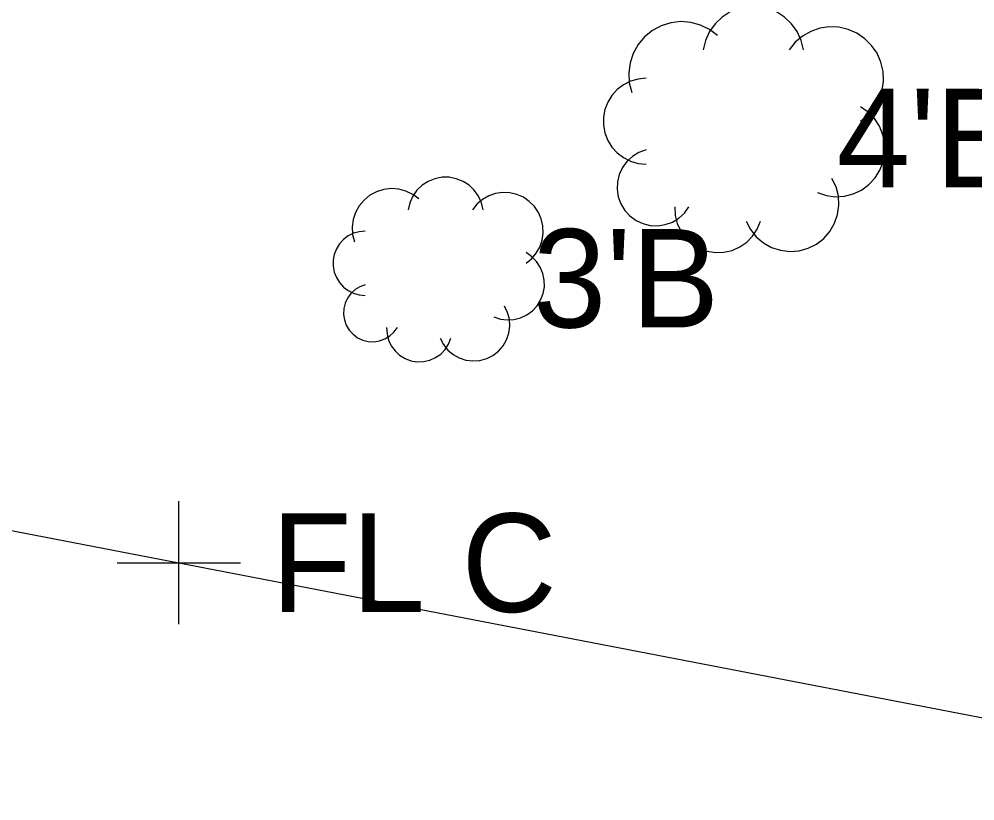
# Model space of a CAD drawing. Extents: x 1363693 to 1365209, y 422201 to 424153.
# Drawn here: x 1364136.52 to 1364152.05, y 423063 to 423075.7 of the extents above; entities that cross this region are included whole.
import ezdxf

# ---------------------------------------------------------------- set-up
doc = ezdxf.new("R2010")
doc.units = 0
for name, color, linetype in [('RD_X_Fence', 7, 'Continuous'), ('SV_X_Shot_Marker', 7, 'Continuous'), ('VG_X_Cells', 7, 'Continuous'), ('VG_X_Text', 7, 'Continuous')]:
    doc.layers.add(name, color=color, linetype=linetype)

msp = doc.modelspace()

# ---------------------------------------------------------------- linework, layer by layer
at = {"layer": 'RD_X_Fence'}
for p, q in [((1364104.502, 423073.553), (1364139.117, 423066.868)), ((1364139.117, 423066.868), (1364160.121, 423062.812))]:
    msp.add_line(p, q, dxfattribs=at)
at = {"layer": 'SV_X_Shot_Marker'}
for p, q in [((1364139.117, 423065.868), (1364139.117, 423067.868)), ((1364138.117, 423066.868), (1364140.117, 423066.868))]:
    msp.add_line(p, q, dxfattribs=at)
at = {"layer": 'VG_X_Cells'}
for points in [[(1364149.261, 423075.203), (1364149.224, 423075.355), (1364149.159, 423075.497), (1364149.069, 423075.624), (1364148.956, 423075.732), (1364148.824, 423075.817), (1364148.679, 423075.875), (1364148.526, 423075.904), (1364148.37, 423075.904), (1364148.216, 423075.875), (1364148.072, 423075.817), (1364147.94, 423075.732), (1364147.827, 423075.624), (1364147.737, 423075.497), (1364147.672, 423075.355), (1364147.635, 423075.203)], [(1364147.867, 423075.435), (1364147.737, 423075.533), (1364147.59, 423075.605), (1364147.433, 423075.647), (1364147.27, 423075.66), (1364147.108, 423075.641), (1364146.952, 423075.592), (1364146.808, 423075.515), (1364146.682, 423075.412), (1364146.577, 423075.287), (1364146.497, 423075.144), (1364146.446, 423074.989), (1364146.424, 423074.828), (1364146.434, 423074.665), (1364146.474, 423074.506)], [(1364150.19, 423074.042), (1364150.31, 423074.14), (1364150.411, 423074.259), (1364150.488, 423074.394), (1364150.539, 423074.541), (1364150.561, 423074.695), (1364150.555, 423074.85), (1364150.52, 423075.002), (1364150.457, 423075.145), (1364150.37, 423075.273), (1364150.26, 423075.383), (1364150.131, 423075.471), (1364149.989, 423075.533), (1364149.837, 423075.568), (1364149.681, 423075.575), (1364149.527, 423075.552), (1364149.38, 423075.502), (1364149.245, 423075.425), (1364149.126, 423075.324), (1364149.028, 423075.203)], [(1364146.706, 423074.739), (1364146.578, 423074.727), (1364146.455, 423074.692), (1364146.34, 423074.634), (1364146.237, 423074.557), (1364146.15, 423074.462), (1364146.083, 423074.353), (1364146.036, 423074.233), (1364146.013, 423074.106), (1364146.013, 423073.978), (1364146.036, 423073.851), (1364146.083, 423073.731), (1364146.15, 423073.622), (1364146.237, 423073.527), (1364146.34, 423073.45), (1364146.455, 423073.392), (1364146.578, 423073.357), (1364146.706, 423073.345)], [(1364149.493, 423072.881), (1364149.634, 423072.834), (1364149.781, 423072.815), (1364149.929, 423072.824), (1364150.072, 423072.861), (1364150.206, 423072.924), (1364150.326, 423073.011), (1364150.427, 423073.12), (1364150.505, 423073.245), (1364150.559, 423073.384), (1364150.585, 423073.53), (1364150.583, 423073.678), (1364150.553, 423073.823), (1364150.497, 423073.96), (1364150.415, 423074.084), (1364150.311, 423074.19), (1364150.19, 423074.274)], [(1364146.706, 423073.578), (1364146.591, 423073.535), (1364146.486, 423073.471), (1364146.395, 423073.388), (1364146.323, 423073.289), (1364146.271, 423073.177), (1364146.242, 423073.058), (1364146.237, 423072.935), (1364146.255, 423072.814), (1364146.297, 423072.698), (1364146.361, 423072.593), (1364146.444, 423072.502), (1364146.543, 423072.43), (1364146.655, 423072.378), (1364146.774, 423072.348), (1364146.897, 423072.343), (1364147.018, 423072.361), (1364147.134, 423072.403), (1364147.239, 423072.467), (1364147.33, 423072.55), (1364147.403, 423072.649)], [(1364144.06, 423072.604), (1364144.033, 423072.718), (1364143.984, 423072.825), (1364143.916, 423072.92), (1364143.832, 423073.001), (1364143.733, 423073.064), (1364143.624, 423073.108), (1364143.509, 423073.13), (1364143.392, 423073.13), (1364143.277, 423073.108), (1364143.168, 423073.064), (1364143.07, 423073.001), (1364142.985, 423072.92), (1364142.917, 423072.825), (1364142.869, 423072.718), (1364142.841, 423072.604)], [(1364148.332, 423072.417), (1364148.402, 423072.282), (1364148.496, 423072.163), (1364148.612, 423072.065), (1364148.745, 423071.991), (1364148.889, 423071.944), (1364149.04, 423071.925), (1364149.191, 423071.937), (1364149.337, 423071.977), (1364149.473, 423072.045), (1364149.593, 423072.138), (1364149.693, 423072.252), (1364149.769, 423072.384), (1364149.818, 423072.527), (1364149.839, 423072.678), (1364149.829, 423072.829), (1364149.791, 423072.976), (1364149.725, 423073.113)], [(1364143.015, 423072.778), (1364142.917, 423072.852), (1364142.807, 423072.906), (1364142.689, 423072.938), (1364142.567, 423072.947), (1364142.445, 423072.933), (1364142.329, 423072.896), (1364142.221, 423072.838), (1364142.126, 423072.761), (1364142.047, 423072.667), (1364141.987, 423072.56), (1364141.949, 423072.444), (1364141.933, 423072.323), (1364141.94, 423072.2), (1364141.97, 423072.082)], [(1364144.757, 423071.734), (1364144.848, 423071.807), (1364144.923, 423071.896), (1364144.981, 423071.997), (1364145.019, 423072.108), (1364145.036, 423072.223), (1364145.031, 423072.34), (1364145.005, 423072.454), (1364144.958, 423072.56), (1364144.892, 423072.657), (1364144.809, 423072.739), (1364144.713, 423072.805), (1364144.606, 423072.852), (1364144.492, 423072.878), (1364144.376, 423072.883), (1364144.26, 423072.866), (1364144.15, 423072.828), (1364144.049, 423072.77), (1364143.96, 423072.695), (1364143.886, 423072.604)], [(1364147.171, 423072.649), (1364147.178, 423072.512), (1364147.212, 423072.379), (1364147.271, 423072.255), (1364147.352, 423072.145), (1364147.453, 423072.052), (1364147.569, 423071.98), (1364147.698, 423071.932), (1364147.833, 423071.91), (1364147.97, 423071.913), (1364148.104, 423071.943), (1364148.229, 423071.998), (1364148.342, 423072.077), (1364148.437, 423072.175), (1364148.512, 423072.29), (1364148.564, 423072.417)], [(1364142.145, 423072.256), (1364142.048, 423072.247), (1364141.956, 423072.221), (1364141.869, 423072.178), (1364141.793, 423072.12), (1364141.728, 423072.048), (1364141.677, 423071.966), (1364141.642, 423071.876), (1364141.624, 423071.782), (1364141.624, 423071.685), (1364141.642, 423071.591), (1364141.677, 423071.501), (1364141.728, 423071.419), (1364141.793, 423071.347), (1364141.869, 423071.289), (1364141.956, 423071.246), (1364142.048, 423071.22), (1364142.145, 423071.211)], [(1364144.234, 423070.863), (1364144.34, 423070.828), (1364144.45, 423070.813), (1364144.561, 423070.82), (1364144.669, 423070.847), (1364144.769, 423070.895), (1364144.859, 423070.96), (1364144.935, 423071.042), (1364144.994, 423071.136), (1364145.034, 423071.24), (1364145.054, 423071.349), (1364145.052, 423071.46), (1364145.03, 423071.569), (1364144.987, 423071.672), (1364144.926, 423071.765), (1364144.848, 423071.844), (1364144.757, 423071.908)], [(1364142.145, 423071.385), (1364142.058, 423071.353), (1364141.979, 423071.306), (1364141.911, 423071.243), (1364141.857, 423071.169), (1364141.818, 423071.085), (1364141.796, 423070.996), (1364141.792, 423070.903), (1364141.806, 423070.812), (1364141.838, 423070.726), (1364141.886, 423070.647), (1364141.948, 423070.579), (1364142.022, 423070.524), (1364142.106, 423070.485), (1364142.195, 423070.463), (1364142.287, 423070.459), (1364142.379, 423070.473), (1364142.465, 423070.504), (1364142.544, 423070.552), (1364142.612, 423070.614), (1364142.667, 423070.689)], [(1364143.364, 423070.514), (1364143.416, 423070.413), (1364143.487, 423070.324), (1364143.574, 423070.25), (1364143.673, 423070.195), (1364143.781, 423070.16), (1364143.895, 423070.146), (1364144.008, 423070.155), (1364144.118, 423070.185), (1364144.22, 423070.236), (1364144.31, 423070.305), (1364144.385, 423070.391), (1364144.442, 423070.49), (1364144.478, 423070.598), (1364144.494, 423070.71), (1364144.487, 423070.824), (1364144.458, 423070.934), (1364144.409, 423071.037)], [(1364142.493, 423070.689), (1364142.499, 423070.586), (1364142.524, 423070.486), (1364142.568, 423070.393), (1364142.629, 423070.311), (1364142.704, 423070.241), (1364142.792, 423070.187), (1364142.888, 423070.151), (1364142.99, 423070.134), (1364143.092, 423070.137), (1364143.193, 423070.16), (1364143.287, 423070.201), (1364143.371, 423070.259), (1364143.443, 423070.333), (1364143.499, 423070.419), (1364143.538, 423070.514)]]:
    msp.add_lwpolyline(points, dxfattribs=at)

# ---------------------------------------------------------------- texts
at = {"layer": 'SV_X_Shot_Marker'}
msp.add_text('FL C', height=1.6, dxfattribs=at).set_placement((1364140.617, 423066.068))
at = {"layer": 'VG_X_Text'}
for s, p in [("4'B", (1364149.804, 423072.968)), ("3'B", (1364144.868, 423070.69))]:
    msp.add_text(s, height=1.6, dxfattribs=at).set_placement(p)

doc.saveas('drawing.dxf')
